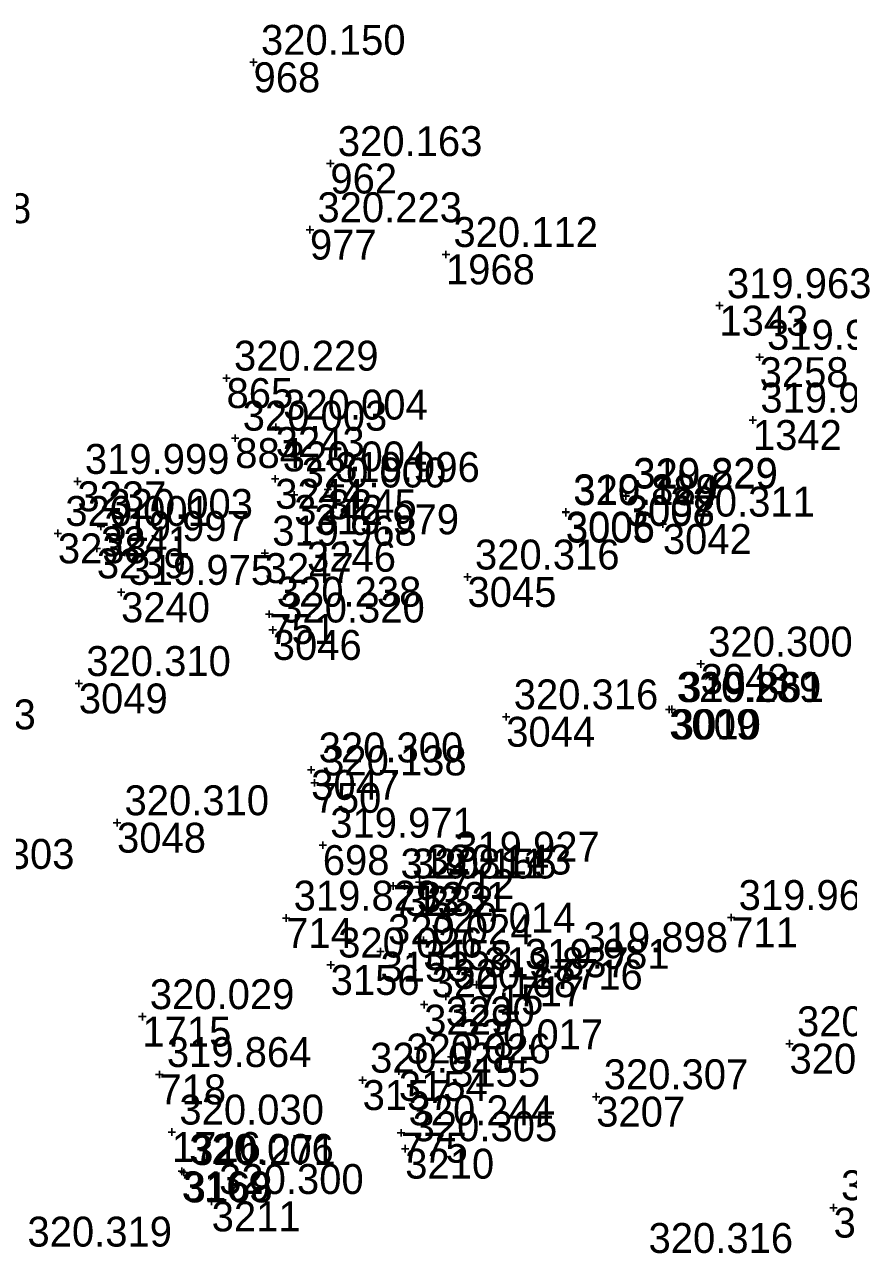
# Model space of a CAD drawing. Extents: x -829398 to -819400, y -1074439 to -1067977.
# Drawn here: x -821619.57 to -821586.5, y -1070221 to -1070171.95 of the extents above; entities that cross this region are included whole.
import ezdxf

# ---------------------------------------------------------------- set-up
doc = ezdxf.new("R2010")
doc.units = 0
for name, color, linetype in [('Vrstva 60', 7, 'Continuous'), ('Vrstva 61', 7, 'Continuous'), ('Čísla bodů_doměření_2012', 7, 'Continuous')]:
    doc.layers.add(name, color=color, linetype=linetype)

# ---------------------------------------------------------------- blocks, each defined once
blk = doc.blocks.new('BOD')
at = {"layer": 'Čísla bodů_doměření_2012'}
for p, q in [((-0.15, 0), (0.15, 0)), ((0, -0.15), (0, 0.15))]:
    blk.add_line(p, q, dxfattribs=at)

msp = doc.modelspace()

# ---------------------------------------------------------------- block references
at = {"layer": 'Vrstva 60'}
for p in [(-821610.376, -1070173.463), (-821610.376, -1070173.463), (-821610.376, -1070173.463), (-821610.376, -1070173.463), (-821607.294, -1070177.525), (-821607.294, -1070177.525), (-821607.294, -1070177.525), (-821607.294, -1070177.525), (-821608.113, -1070180.177), (-821608.113, -1070180.177), (-821608.113, -1070180.177), (-821608.113, -1070180.177), (-821602.655, -1070181.171), (-821602.655, -1070181.171), (-821602.655, -1070181.171), (-821602.655, -1070181.171), (-821591.681, -1070183.224), (-821591.681, -1070183.224), (-821591.681, -1070183.224), (-821591.681, -1070183.224), (-821590.068, -1070185.293), (-821590.068, -1070185.293), (-821590.068, -1070185.293), (-821590.068, -1070185.293), (-821611.461, -1070186.131), (-821611.461, -1070186.131), (-821611.461, -1070186.131), (-821611.461, -1070186.131), (-821590.338, -1070187.813), (-821590.338, -1070187.813), (-821590.338, -1070187.813), (-821590.338, -1070187.813), (-821609.487, -1070188.094), (-821609.487, -1070188.094), (-821609.487, -1070188.094), (-821609.487, -1070188.094), (-821611.111, -1070188.538), (-821611.111, -1070188.538), (-821611.111, -1070188.538), (-821611.111, -1070188.538), (-821617.444, -1070190.271), (-821617.444, -1070190.271), (-821617.444, -1070190.271), (-821617.444, -1070190.271), (-821609.506, -1070190.171), (-821609.506, -1070190.171), (-821609.506, -1070190.171), (-821609.506, -1070190.171), (-821608.744, -1070190.817), (-821608.744, -1070190.817), (-821608.744, -1070190.817), (-821608.744, -1070190.817), (-821607.396, -1070190.595), (-821607.396, -1070190.595), (-821607.396, -1070190.595), (-821607.396, -1070190.595), (-821595.438, -1070190.834), (-821595.438, -1070190.834), (-821595.438, -1070190.834), (-821595.438, -1070190.834), (-821595.436, -1070190.859), (-821595.436, -1070190.859), (-821595.436, -1070190.859), (-821595.436, -1070190.859), (-821597.846, -1070191.49), (-821597.846, -1070191.49), (-821597.846, -1070191.49), (-821597.846, -1070191.49), (-821597.841, -1070191.525), (-821597.841, -1070191.525), (-821597.841, -1070191.525), (-821597.841, -1070191.525), (-821618.229, -1070192.359), (-821618.229, -1070192.359), (-821618.229, -1070192.359), (-821618.229, -1070192.359), (-821616.5, -1070192.079), (-821616.5, -1070192.079), (-821616.5, -1070192.079), (-821616.5, -1070192.079), (-821593.951, -1070191.984), (-821593.951, -1070191.984), (-821593.951, -1070191.984), (-821593.951, -1070191.984), (-821608.229, -1070192.695), (-821608.229, -1070192.695), (-821608.229, -1070192.695), (-821608.229, -1070192.695), (-821616.664, -1070192.965), (-821616.664, -1070192.965), (-821616.664, -1070192.965), (-821616.664, -1070192.965), (-821609.926, -1070193.15), (-821609.926, -1070193.15), (-821609.926, -1070193.15), (-821609.926, -1070193.15), (-821601.79, -1070194.107), (-821601.79, -1070194.107), (-821601.79, -1070194.107), (-821601.79, -1070194.107), (-821615.692, -1070194.722), (-821615.692, -1070194.722), (-821615.692, -1070194.722), (-821615.692, -1070194.722), (-821609.743, -1070195.598), (-821609.743, -1070195.598), (-821609.743, -1070195.598), (-821609.743, -1070195.598), (-821609.606, -1070196.233), (-821609.606, -1070196.233), (-821609.606, -1070196.233), (-821609.606, -1070196.233), (-821592.432, -1070197.597), (-821592.432, -1070197.597), (-821592.432, -1070197.597), (-821592.432, -1070197.597), (-821617.388, -1070198.379), (-821617.388, -1070198.379), (-821617.388, -1070198.379), (-821617.388, -1070198.379), (-821600.235, -1070199.716), (-821600.235, -1070199.716), (-821600.235, -1070199.716), (-821600.235, -1070199.716), (-821593.697, -1070199.421), (-821593.697, -1070199.421), (-821593.697, -1070199.421), (-821593.697, -1070199.421), (-821593.592, -1070199.416), (-821593.592, -1070199.416), (-821593.592, -1070199.416), (-821593.592, -1070199.416), (-821608.062, -1070201.845), (-821608.062, -1070201.845), (-821608.062, -1070201.845), (-821608.062, -1070201.845), (-821607.925, -1070202.366), (-821607.925, -1070202.366), (-821607.925, -1070202.366), (-821607.925, -1070202.366), (-821615.854, -1070203.964), (-821615.854, -1070203.964), (-821615.854, -1070203.964), (-821615.854, -1070203.964), (-821607.598, -1070204.862), (-821607.598, -1070204.862), (-821607.598, -1070204.862), (-821607.598, -1070204.862), (-821602.585, -1070205.824), (-821602.585, -1070205.824), (-821602.585, -1070205.824), (-821602.585, -1070205.824), (-821604.777, -1070206.5), (-821604.777, -1070206.5), (-821604.777, -1070206.5), (-821604.777, -1070206.5), (-821604.314, -1070206.501), (-821604.314, -1070206.501), (-821604.314, -1070206.501), (-821604.314, -1070206.501), (-821603.722, -1070206.342), (-821603.722, -1070206.342), (-821603.722, -1070206.342), (-821603.722, -1070206.342), (-821609.067, -1070207.788), (-821609.067, -1070207.788), (-821609.067, -1070207.788), (-821609.067, -1070207.788), (-821591.209, -1070207.764), (-821591.209, -1070207.764), (-821591.209, -1070207.764), (-821591.209, -1070207.764), (-821603.562, -1070208.674), (-821603.562, -1070208.674), (-821603.562, -1070208.674), (-821603.562, -1070208.674), (-821605.28, -1070209.135), (-821605.28, -1070209.135), (-821605.28, -1070209.135), (-821605.28, -1070209.135), (-821597.437, -1070209.456), (-821597.437, -1070209.456), (-821597.437, -1070209.456), (-821597.437, -1070209.456), (-821607.281, -1070209.67), (-821607.281, -1070209.67), (-821607.281, -1070209.67), (-821607.281, -1070209.67), (-821601.424, -1070210.461), (-821601.424, -1070210.461), (-821601.424, -1070210.461), (-821601.424, -1070210.461), (-821599.782, -1070210.124), (-821599.782, -1070210.124), (-821599.782, -1070210.124), (-821599.782, -1070210.124), (-821602.66, -1070210.933), (-821602.66, -1070210.933), (-821602.66, -1070210.933), (-821602.66, -1070210.933), (-821603.529, -1070211.261), (-821603.529, -1070211.261), (-821603.529, -1070211.261), (-821603.529, -1070211.261), (-821614.838, -1070211.741), (-821614.838, -1070211.741), (-821614.838, -1070211.741), (-821614.838, -1070211.741), (-821588.868, -1070212.828), (-821588.868, -1070212.828), (-821588.868, -1070212.828), (-821588.868, -1070212.828), (-821602.448, -1070213.353), (-821602.448, -1070213.353), (-821602.448, -1070213.353), (-821602.448, -1070213.353), (-821604.545, -1070213.921), (-821604.545, -1070213.921), (-821604.545, -1070213.921), (-821604.545, -1070213.921), (-821614.155, -1070214.062), (-821614.155, -1070214.062), (-821614.155, -1070214.062), (-821614.155, -1070214.062), (-821605.999, -1070214.289), (-821605.999, -1070214.289), (-821605.999, -1070214.289), (-821605.999, -1070214.289), (-821596.624, -1070214.952), (-821596.624, -1070214.952), (-821596.624, -1070214.952), (-821596.624, -1070214.952), (-821613.652, -1070216.37), (-821613.652, -1070216.37), (-821613.652, -1070216.37), (-821613.652, -1070216.37), (-821604.456, -1070216.401), (-821604.456, -1070216.401), (-821604.456, -1070216.401), (-821604.456, -1070216.401), (-821604.29, -1070217.039), (-821604.29, -1070217.039), (-821604.29, -1070217.039), (-821604.29, -1070217.039), (-821613.257, -1070217.946), (-821613.257, -1070217.946), (-821613.257, -1070217.946), (-821613.257, -1070217.946), (-821613.18, -1070217.993), (-821613.18, -1070217.993), (-821613.18, -1070217.993), (-821613.18, -1070217.993), (-821612.057, -1070219.155), (-821612.057, -1070219.155), (-821612.057, -1070219.155), (-821612.057, -1070219.155), (-821587.1, -1070219.405), (-821587.1, -1070219.405), (-821587.1, -1070219.405), (-821587.1, -1070219.405)]:
    msp.add_blockref('BOD', p, dxfattribs=at)

# ---------------------------------------------------------------- texts
for s, p in [('968', (-821610.376, -1070174.663)), ('968', (-821610.376, -1070174.663)), ('962', (-821607.294, -1070178.725)), ('962', (-821607.294, -1070178.725)), ('977', (-821608.113, -1070181.377)), ('977', (-821608.113, -1070181.377)), ('1968', (-821602.655, -1070182.371)), ('1343', (-821591.681, -1070184.424)), ('3258', (-821590.068, -1070186.493)), ('865', (-821611.461, -1070187.331)), ('865', (-821611.461, -1070187.331)), ('1342', (-821590.338, -1070189.013)), ('3243', (-821609.487, -1070189.294)), ('884', (-821611.111, -1070189.738)), ('884', (-821611.111, -1070189.738)), ('3237', (-821617.444, -1070191.471)), ('3244', (-821609.506, -1070191.371)), ('3245', (-821607.396, -1070191.795)), ('3242', (-821608.744, -1070192.017)), ('3007', (-821595.438, -1070192.034)), ('3008', (-821595.436, -1070192.059)), ('3006', (-821597.846, -1070192.69)), ('3005', (-821597.841, -1070192.725)), ('3241', (-821616.5, -1070193.279)), ('3042', (-821593.951, -1070193.184)), ('3238', (-821618.229, -1070193.559)), ('3246', (-821608.229, -1070193.895)), ('3239', (-821616.664, -1070194.165)), ('3247', (-821609.926, -1070194.35)), ('3045', (-821601.79, -1070195.307)), ('3240', (-821615.692, -1070195.922)), ('751', (-821609.743, -1070196.798)), ('751', (-821609.743, -1070196.798)), ('3046', (-821609.606, -1070197.433)), ('3043', (-821592.432, -1070198.797)), ('3049', (-821617.388, -1070199.579)), ('3009', (-821593.697, -1070200.621)), ('3010', (-821593.592, -1070200.616)), ('3044', (-821600.235, -1070200.916)), ('3047', (-821608.062, -1070203.045)), ('750', (-821607.925, -1070203.566)), ('750', (-821607.925, -1070203.566)), ('3048', (-821615.854, -1070205.164)), ('698', (-821607.598, -1070206.062)), ('698', (-821607.598, -1070206.062)), ('712', (-821602.585, -1070207.024)), ('712', (-821602.585, -1070207.024)), ('3231', (-821603.722, -1070207.542)), ('713', (-821604.777, -1070207.7)), ('713', (-821604.777, -1070207.7)), ('3232', (-821604.314, -1070207.701)), ('714', (-821609.067, -1070208.988)), ('714', (-821609.067, -1070208.988)), ('711', (-821591.209, -1070208.964)), ('711', (-821591.209, -1070208.964)), ('3158', (-821603.562, -1070209.874)), ('3153', (-821605.28, -1070210.335)), ('3156', (-821607.281, -1070210.87)), ('716', (-821597.437, -1070210.656)), ('716', (-821597.437, -1070210.656)), ('717', (-821599.782, -1070211.324)), ('717', (-821599.782, -1070211.324)), ('715', (-821601.424, -1070211.661)), ('715', (-821601.424, -1070211.661)), ('3229', (-821603.529, -1070212.461)), ('3230', (-821602.66, -1070212.133)), ('1715', (-821614.838, -1070212.941)), ('3206', (-821588.868, -1070214.028)), ('3155', (-821602.448, -1070214.553)), ('718', (-821614.155, -1070215.262)), ('718', (-821614.155, -1070215.262)), ('3157', (-821605.999, -1070215.489)), ('3154', (-821604.545, -1070215.121)), ('3207', (-821596.624, -1070216.152)), ('1716', (-821613.652, -1070217.57)), ('775', (-821604.456, -1070217.601)), ('775', (-821604.456, -1070217.601)), ('3210', (-821604.29, -1070218.239)), ('3169', (-821613.257, -1070219.146)), ('3168', (-821613.18, -1070219.193)), ('3211', (-821612.057, -1070220.355)), ('3205', (-821587.1, -1070220.605))]:
    msp.add_text(s, height=1.2, dxfattribs=at).set_placement(p)
at = {"layer": 'Vrstva 61'}
for s, p in [('320.150', (-821610.076, -1070173.163)), ('320.163', (-821606.994, -1070177.225)), ('319.988', (-821625.097, -1070179.916)), ('320.223', (-821607.813, -1070179.877)), ('320.112', (-821602.355, -1070180.871)), ('319.963', (-821591.381, -1070182.924)), ('319.904', (-821589.768, -1070184.993)), ('320.229', (-821611.161, -1070185.831)), ('319.940', (-821590.038, -1070187.513)), ('320.004', (-821609.187, -1070187.794)), ('320.003', (-821610.811, -1070188.238)), ('319.999', (-821617.144, -1070189.971)), ('320.004', (-821609.206, -1070189.871)), ('319.996', (-821607.096, -1070190.295)), ('320.000', (-821608.444, -1070190.517)), ('319.829', (-821595.138, -1070190.534)), ('320.229', (-821595.136, -1070190.559)), ('319.829', (-821597.546, -1070191.19)), ('320.184', (-821597.541, -1070191.225)), ('320.003', (-821616.2, -1070191.779)), ('320.311', (-821593.651, -1070191.684)), ('320.001', (-821617.929, -1070192.059)), ('319.979', (-821607.929, -1070192.395)), ('319.997', (-821616.364, -1070192.665)), ('319.968', (-821609.626, -1070192.85)), ('320.316', (-821601.49, -1070193.807)), ('319.975', (-821615.392, -1070194.422)), ('320.238', (-821609.443, -1070195.298)), ('320.320', (-821609.306, -1070195.933)), ('320.300', (-821592.132, -1070197.297)), ('320.310', (-821617.088, -1070198.079)), ('320.239', (-821593.397, -1070199.121)), ('319.861', (-821593.292, -1070199.116)), ('320.316', (-821599.935, -1070199.416)), ('320.303', (-821624.915, -1070200.219)), ('320.300', (-821607.762, -1070201.545)), ('320.138', (-821607.625, -1070202.066)), ('320.310', (-821615.554, -1070203.664)), ('319.971', (-821607.298, -1070204.562)), ('319.927', (-821602.285, -1070205.524)), ('320.303', (-821623.365, -1070205.815)), ('319.811', (-821604.477, -1070206.2)), ('320.155', (-821604.014, -1070206.201)), ('320.143', (-821603.422, -1070206.042)), ('319.829', (-821608.767, -1070207.488)), ('319.966', (-821590.909, -1070207.464)), ('320.014', (-821603.262, -1070208.374)), ('320.024', (-821604.98, -1070208.835)), ('320.026', (-821606.981, -1070209.37)), ('319.898', (-821597.137, -1070209.156)), ('319.981', (-821599.482, -1070209.824)), ('319.837', (-821601.124, -1070210.161)), ('320.168', (-821603.229, -1070210.961)), ('320.177', (-821602.36, -1070210.633)), ('320.029', (-821614.538, -1070211.441)), ('320.328', (-821588.568, -1070212.528)), ('320.017', (-821602.148, -1070213.053)), ('319.864', (-821613.855, -1070213.762)), ('320.028', (-821605.699, -1070213.989)), ('320.026', (-821604.245, -1070213.621)), ('320.307', (-821596.324, -1070214.652)), ('320.030', (-821613.352, -1070216.07)), ('320.244', (-821604.156, -1070216.101)), ('320.305', (-821603.99, -1070216.739)), ('320.006', (-821612.957, -1070217.646)), ('320.271', (-821612.88, -1070217.693)), ('320.300', (-821611.757, -1070218.855)), ('320.299', (-821586.8, -1070219.105)), ('320.319', (-821619.449, -1070220.965)), ('320.316', (-821594.525, -1070221.22))]:
    msp.add_text(s, height=1.2, dxfattribs=at).set_placement(p)

doc.saveas('drawing.dxf')
